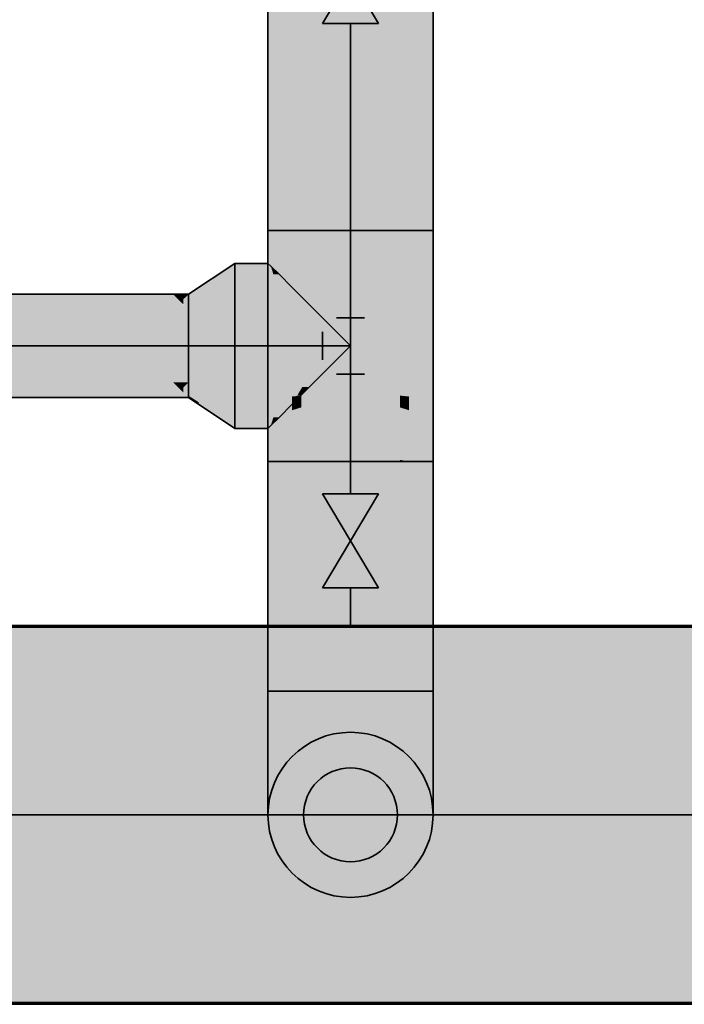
# Model space of a CAD drawing. Extents: x -459 to 541, y -543 to 550.
# Tile 508 of 577: x 216.54 to 223.63, y 259.28 to 269.77. Entities that reach past the tile are written whole.
import ezdxf
from ezdxf.lldxf.tags import DXFTag

# ---------------------------------------------------------------- set-up
doc = ezdxf.new("R2010")
doc.units = 0
doc.layers.get('0').update_dxf_attribs({"lineweight": 35})
doc.layers.add('0-Shading', color=7, linetype='Continuous', lineweight=35)
doc.layers.add('H_Heizung', color=1, linetype='Continuous', lineweight=35, true_color=0xff0000)
doc.layers.add('H_Ruecklauf', color=5, linetype='Continuous', lineweight=35, true_color=0x0000ff)
tags = doc.linetypes.add('STRICHPUNKT2', pattern=[12.7, 6.35, -3.175, 0, -3.175]).pattern_tags.tags
tags[10:11] = [DXFTag(74, 4), DXFTag(75, 0), DXFTag(340, '0'), DXFTag(46, 0.0), DXFTag(50, 0.0), DXFTag(44, 0.0), DXFTag(45, 0.0)]
tags[8:9] = [DXFTag(74, 4), DXFTag(75, 0), DXFTag(340, '0'), DXFTag(46, 0.0), DXFTag(50, 0.0), DXFTag(44, 0.0), DXFTag(45, 0.0)]
tags[6:7] = [DXFTag(74, 4), DXFTag(75, 0), DXFTag(340, '0'), DXFTag(46, 0.0), DXFTag(50, 0.0), DXFTag(44, 0.0), DXFTag(45, 0.0)]
tags[4:5] = [DXFTag(74, 4), DXFTag(75, 0), DXFTag(340, '0'), DXFTag(46, 0.0), DXFTag(50, 0.0), DXFTag(44, 0.0), DXFTag(45, 0.0)]

# ---------------------------------------------------------------- blocks, each defined once
blk = doc.blocks.new('Shading-A07ALAKV1N', base_point=(152.569, 260.296))
at = {"layer": '0-Shading', "color": 174, "true_color": 0x000090}
for points in [[(219.189, 267.529), (219.219, 267.529), (219.189, 270.476), (219.219, 270.476)], [(220.919, 270.476), (220.919, 267.946), (220.949, 270.476), (220.949, 267.851)], [(220.919, 267.946), (220.919, 267.529), (220.949, 267.851), (220.949, 267.529)], [(219.219, 265.704), (219.219, 267.529), (219.189, 265.674), (219.189, 267.529)], [(220.949, 267.199), (220.949, 267.529), (220.919, 267.225), (220.919, 267.529)], [(220.919, 265.85), (220.949, 265.85), (220.919, 267.225), (220.949, 267.199)], [(218.837, 267.176), (218.837, 267.147), (219.189, 267.176), (219.219, 267.147)], [(220.919, 265.704), (220.949, 265.674), (220.919, 265.85), (220.949, 265.85)], [(219.219, 265.064), (219.219, 265.704), (219.189, 265.064), (219.189, 265.674)], [(220.949, 265.352), (220.949, 265.674), (220.919, 265.446), (220.919, 265.704)], [(218.837, 265.446), (218.837, 265.417), (219.219, 265.446), (219.189, 265.417)], [(220.919, 265.064), (220.949, 265.064), (220.919, 265.446), (220.949, 265.352)], [(219.219, 264.26), (219.219, 265.064), (219.189, 264.075), (219.189, 265.064)], [(220.949, 264.664), (220.949, 265.064), (220.919, 264.829), (220.919, 265.064)], [(220.949, 264.098), (220.949, 264.664), (220.919, 264.184), (220.919, 264.829)], [(219.219, 263.695), (219.219, 264.26), (219.189, 263.592), (219.189, 264.075)], [(220.919, 264.184), (220.919, 263.767), (220.949, 264.098), (220.949, 263.745)], [(220.919, 263.767), (220.919, 262.616), (220.949, 263.745), (220.949, 262.616)], [(219.189, 263.592), (219.189, 263.274), (219.219, 263.695), (219.219, 263.312)], [(219.189, 263.274), (219.189, 262.616), (219.219, 263.312), (219.219, 262.616)], [(219.189, 262.274), (219.219, 262.215), (219.189, 262.616), (219.219, 262.616)], [(220.919, 262.215), (220.949, 262.274), (220.919, 262.616), (220.949, 262.616)], [(219.841, 260.446), (220.069, 260.416), (219.841, 260.52), (220.069, 260.491)], [(220.069, 260.416), (220.297, 260.446), (220.069, 260.491), (220.297, 260.52)]]:
    blk.add_solid(points, dxfattribs=at)
at = {"layer": '0-Shading', "color": 174, "true_color": 0x0000b0}
for points in [[(219.219, 267.529), (219.307, 267.529), (219.219, 270.476), (219.307, 270.476)], [(220.831, 270.476), (220.831, 268.034), (220.919, 270.476), (220.919, 267.946)], [(220.831, 268.034), (220.831, 267.529), (220.919, 267.946), (220.919, 267.529)], [(219.307, 265.732), (219.307, 267.529), (219.219, 265.704), (219.219, 267.529)], [(220.919, 267.225), (220.919, 267.529), (220.831, 267.242), (220.831, 267.529)], [(220.831, 265.834), (220.919, 265.85), (220.831, 267.242), (220.919, 267.225)], [(219.219, 267.147), (218.837, 267.147), (219.247, 267.059), (218.837, 267.059)], [(219.219, 267.147), (219.247, 267.059), (219.307, 267.059)], [(215.898, 266.685), (217.011, 266.685), (215.949, 266.846), (216.692, 266.846)], [(216.692, 266.846), (217.011, 266.685), (216.748, 266.846), (217.199, 266.685)], [(216.748, 266.846), (217.199, 266.685), (216.857, 266.846), (217.409, 266.685)], [(216.857, 266.846), (217.409, 266.685), (217.011, 266.846), (217.626, 266.685)], [(217.011, 266.846), (217.626, 266.685), (217.199, 266.846), (217.836, 266.685)], [(217.199, 266.846), (217.836, 266.685), (217.409, 266.846), (218.024, 266.685)], [(217.409, 266.846), (218.024, 266.685), (217.626, 266.846), (218.177, 266.685)], [(217.626, 266.846), (218.177, 266.685), (217.836, 266.846), (218.286, 266.685)], [(217.836, 266.846), (218.286, 266.685), (218.024, 266.846), (218.342, 266.685)], [(218.024, 266.846), (218.342, 266.685), (218.177, 266.846)], [(218.177, 266.846), (218.286, 266.74), (218.286, 266.846)], [(218.286, 266.792), (218.286, 266.74), (218.342, 266.846), (218.342, 266.685)], [(218.286, 266.846), (218.286, 266.792), (218.342, 266.846)], [(215.444, 265.746), (218.342, 265.746), (215.444, 265.908), (218.177, 265.908)], [(218.177, 265.908), (218.286, 265.801), (218.286, 265.908)], [(218.286, 265.853), (218.286, 265.801), (218.342, 265.908), (218.342, 265.746)], [(218.286, 265.908), (218.286, 265.853), (218.342, 265.908)], [(220.831, 265.732), (220.919, 265.704), (220.831, 265.834), (220.919, 265.85)], [(219.307, 265.534), (219.307, 265.732), (219.219, 265.446), (219.219, 265.704)], [(220.919, 265.446), (220.919, 265.704), (220.831, 265.534), (220.831, 265.732)], [(219.247, 265.534), (218.837, 265.534), (219.219, 265.446), (218.837, 265.446)], [(219.307, 265.534), (219.247, 265.534), (219.219, 265.446)], [(219.219, 265.064), (219.307, 265.064), (219.219, 265.446), (219.307, 265.534)], [(220.831, 265.064), (220.919, 265.064), (220.831, 265.534), (220.919, 265.446)], [(219.307, 264.452), (219.307, 265.064), (219.219, 264.26), (219.219, 265.064)], [(220.919, 264.829), (220.919, 265.064), (220.831, 264.962), (220.831, 265.064)], [(220.919, 264.184), (220.919, 264.829), (220.831, 264.247), (220.831, 264.962)], [(219.307, 263.809), (219.307, 264.452), (219.219, 263.695), (219.219, 264.26)], [(220.831, 264.247), (220.831, 263.772), (220.919, 264.184), (220.919, 263.767)], [(219.219, 263.695), (219.219, 263.312), (219.307, 263.809), (219.307, 263.363)], [(220.831, 263.772), (220.831, 262.616), (220.919, 263.767), (220.919, 262.616)], [(219.219, 263.312), (219.219, 262.616), (219.307, 263.363), (219.307, 262.616)], [(219.219, 262.215), (219.307, 262.16), (219.219, 262.616), (219.307, 262.616)], [(220.831, 262.16), (220.919, 262.215), (220.831, 262.616), (220.919, 262.616)]]:
    blk.add_solid(points, dxfattribs=at)
at = {"layer": '0-Shading', "color": 172, "true_color": 0x0000cd}
for points in [[(219.307, 267.529), (219.447, 267.529), (219.307, 270.476), (219.447, 270.476)], [(220.831, 270.476), (220.691, 270.476), (220.831, 268.034), (220.691, 268.173)], [(220.691, 268.173), (220.691, 268.109), (220.831, 268.034)], [(220.691, 268.109), (220.691, 267.529), (220.831, 268.034), (220.831, 267.529)], [(219.447, 265.756), (219.447, 267.529), (219.307, 265.732), (219.307, 267.529)], [(220.831, 267.242), (220.831, 267.529), (220.691, 267.247), (220.691, 267.529)], [(220.691, 265.803), (220.831, 265.834), (220.691, 267.247), (220.831, 267.242)], [(219.247, 267.059), (218.837, 267.059), (219.271, 266.919), (218.837, 266.919)], [(219.307, 267.059), (219.247, 267.059), (219.383, 266.919), (219.271, 266.919)], [(219.447, 266.919), (219.307, 267.059), (219.383, 266.919)], [(220.691, 265.756), (220.831, 265.732), (220.691, 265.803), (220.831, 265.834)], [(219.307, 265.534), (219.447, 265.674), (219.307, 265.732), (219.447, 265.756)], [(220.831, 265.534), (220.831, 265.732), (220.691, 265.674), (220.691, 265.756)], [(219.271, 265.674), (218.837, 265.674), (219.247, 265.534), (218.837, 265.534)], [(219.447, 265.674), (219.271, 265.674), (219.307, 265.534), (219.247, 265.534)], [(219.307, 265.534), (219.447, 265.61), (219.447, 265.674)], [(219.307, 265.064), (219.447, 265.064), (219.307, 265.534), (219.447, 265.61)], [(220.691, 265.61), (220.831, 265.534), (220.691, 265.674)], [(220.691, 265.064), (220.831, 265.064), (220.691, 265.61), (220.831, 265.534)], [(219.447, 264.639), (219.447, 265.064), (219.307, 264.452), (219.307, 265.064)], [(220.831, 264.962), (220.831, 265.064), (220.691, 265.056), (220.691, 265.064)], [(220.831, 264.247), (220.831, 264.962), (220.691, 264.282), (220.691, 265.056)], [(219.447, 263.924), (219.447, 264.639), (219.307, 263.809), (219.307, 264.452)], [(220.691, 264.282), (220.691, 263.758), (220.831, 264.247), (220.831, 263.772)], [(219.307, 263.809), (219.307, 263.363), (219.447, 263.924), (219.447, 263.425)], [(220.691, 263.758), (220.691, 262.616), (220.831, 263.772), (220.831, 262.616)], [(219.307, 263.363), (219.307, 262.616), (219.447, 263.425), (219.447, 262.616)]]:
    blk.add_solid(points, dxfattribs=at)
at = {"layer": '0-Shading', "color": 172, "true_color": 0x0000e4}
for points in [[(219.447, 267.529), (219.629, 267.529), (219.447, 270.476), (219.629, 270.476)], [(220.691, 270.476), (220.509, 270.476), (220.691, 268.173), (220.509, 268.281)], [(220.509, 268.281), (220.509, 268.167), (220.691, 268.173), (220.691, 268.109)], [(220.509, 268.167), (220.509, 267.529), (220.691, 268.109), (220.691, 267.529)], [(219.629, 265.774), (219.629, 267.529), (219.447, 265.756), (219.447, 267.529)], [(220.509, 267.529), (220.509, 267.242), (220.691, 267.529), (220.662, 267.246)], [(220.691, 267.529), (220.662, 267.246), (220.691, 267.247)], [(220.662, 267.246), (220.509, 265.774), (220.691, 265.803), (220.553, 265.77)], [(220.509, 267.242), (220.509, 265.774), (220.662, 267.246)], [(220.662, 267.246), (220.691, 265.803), (220.691, 267.247)], [(219.271, 266.919), (218.837, 266.919), (219.29, 266.736), (218.837, 266.736)], [(219.383, 266.919), (219.271, 266.919), (219.441, 266.736), (219.29, 266.736)], [(219.441, 266.736), (219.554, 266.736), (219.383, 266.919), (219.447, 266.919)], [(219.554, 266.736), (219.629, 266.736), (219.447, 266.919)], [(219.29, 265.856), (218.837, 265.856), (219.28, 265.765), (218.837, 265.765)], [(219.28, 265.765), (219.411, 265.765), (219.29, 265.856), (219.441, 265.856)], [(219.441, 265.856), (219.411, 265.765), (219.554, 265.856), (219.5, 265.765)], [(219.5, 265.765), (219.538, 265.765), (219.554, 265.856), (219.629, 265.856)], [(219.28, 265.765), (218.837, 265.765), (219.271, 265.674), (218.837, 265.674)], [(219.538, 265.765), (219.28, 265.765), (219.447, 265.674), (219.271, 265.674)], [(219.543, 265.731), (219.543, 265.766), (219.447, 265.674), (219.538, 265.765)], [(219.538, 265.765), (219.447, 265.756), (219.447, 265.674)], [(219.447, 265.674), (219.447, 265.61), (219.543, 265.731), (219.543, 265.64)], [(219.543, 265.064), (219.629, 265.064), (219.543, 265.766), (219.629, 265.774)], [(220.509, 265.064), (220.595, 265.064), (220.509, 265.774), (220.595, 265.766)], [(220.553, 265.77), (220.691, 265.756), (220.691, 265.803)], [(220.601, 265.728), (220.595, 265.766), (220.595, 265.731)], [(220.601, 265.728), (220.691, 265.674), (220.595, 265.766), (220.601, 265.765)], [(220.595, 265.64), (220.613, 265.635), (220.595, 265.731), (220.601, 265.728)], [(220.691, 265.674), (220.691, 265.756), (220.601, 265.765)], [(220.691, 265.61), (220.691, 265.674), (220.613, 265.635), (220.601, 265.728)], [(219.447, 265.61), (219.447, 265.064), (219.543, 265.64), (219.543, 265.064)], [(220.691, 265.064), (220.613, 265.635), (220.595, 265.08), (220.595, 265.64)], [(220.613, 265.635), (220.691, 265.064), (220.691, 265.61)], [(219.543, 264.728), (219.543, 265.064), (219.447, 264.639), (219.447, 265.064)], [(219.629, 265.064), (219.543, 265.064), (219.629, 263.492), (219.543, 263.46)], [(220.595, 265.064), (220.509, 265.064), (220.595, 263.742), (220.509, 263.728)], [(220.691, 265.064), (220.595, 265.08), (220.656, 265.064)], [(220.595, 265.08), (220.595, 265.064), (220.656, 265.064)], [(220.595, 264.285), (220.656, 265.064), (220.595, 265.064)], [(220.595, 264.285), (220.691, 264.282), (220.656, 265.064), (220.691, 265.056)], [(220.691, 265.056), (220.691, 265.064), (220.656, 265.064)], [(219.447, 263.924), (219.543, 263.982), (219.447, 264.639), (219.543, 264.728)], [(220.691, 263.758), (220.691, 264.282), (220.595, 263.742), (220.595, 264.285)], [(219.543, 263.46), (219.543, 263.982), (219.447, 263.425), (219.447, 263.924)], [(220.509, 263.728), (220.509, 262.616), (220.691, 263.758), (220.691, 262.616)], [(219.447, 263.425), (219.447, 262.616), (219.629, 263.492), (219.629, 262.616)], [(219.447, 262.113), (219.629, 262.077), (219.447, 262.616), (219.629, 262.616)], [(220.509, 262.077), (220.691, 262.113), (220.509, 262.616), (220.691, 262.616)]]:
    blk.add_solid(points, dxfattribs=at)
at = {"layer": '0-Shading', "color": 5, "true_color": 0x0000f5}
for points in [[(219.629, 267.529), (219.841, 267.529), (219.629, 270.476), (219.841, 270.476)], [(220.509, 270.476), (220.297, 270.476), (220.509, 268.281), (220.297, 268.348)], [(220.297, 268.348), (220.297, 268.203), (220.509, 268.281), (220.509, 268.167)], [(220.297, 268.203), (220.297, 267.529), (220.509, 268.167), (220.509, 267.529)], [(219.841, 265.786), (219.841, 267.529), (219.629, 265.774), (219.629, 267.529)], [(220.509, 267.242), (220.509, 267.529), (220.297, 267.225), (220.297, 267.529)], [(220.297, 265.786), (220.509, 265.774), (220.297, 267.225), (220.509, 267.242)], [(215.877, 266.296), (217.626, 266.296), (215.898, 266.685), (217.011, 266.685)], [(217.011, 266.685), (217.626, 266.296), (217.199, 266.685), (217.836, 266.296)], [(217.199, 266.685), (217.836, 266.296), (217.409, 266.685), (218.024, 266.296)], [(217.409, 266.685), (218.024, 266.296), (217.626, 266.685), (218.177, 266.296)], [(217.626, 266.685), (218.177, 266.296), (217.836, 266.685), (218.286, 266.296)], [(217.836, 266.685), (218.286, 266.296), (218.024, 266.685), (218.342, 266.296)], [(218.024, 266.685), (218.342, 266.296), (218.177, 266.685)], [(218.177, 266.685), (218.286, 266.429), (218.286, 266.685)], [(218.286, 266.553), (218.286, 266.429), (218.342, 266.685), (218.342, 266.296)], [(218.286, 266.685), (218.286, 266.553), (218.342, 266.685)], [(219.29, 266.736), (218.837, 266.736), (219.301, 266.524), (218.837, 266.524)], [(219.441, 266.736), (219.29, 266.736), (219.477, 266.524), (219.301, 266.524)], [(219.477, 266.524), (219.622, 266.524), (219.441, 266.736), (219.554, 266.736)], [(219.554, 266.736), (219.622, 266.524), (219.629, 266.736), (219.744, 266.524)], [(219.744, 266.524), (219.841, 266.524), (219.629, 266.736)], [(215.898, 265.908), (218.177, 265.908), (215.877, 266.296), (217.626, 266.296)], [(217.626, 266.296), (218.177, 265.908), (217.836, 266.296), (218.286, 265.908)], [(217.836, 266.296), (218.286, 265.908), (218.024, 266.296), (218.342, 265.908)], [(218.024, 266.296), (218.342, 265.908), (218.177, 266.296)], [(218.177, 266.296), (218.286, 266.04), (218.286, 266.296)], [(218.286, 266.164), (218.286, 266.04), (218.342, 266.296), (218.342, 265.908)], [(218.286, 266.296), (218.286, 266.164), (218.342, 266.296)], [(219.301, 266.069), (218.837, 266.069), (219.29, 265.856), (218.837, 265.856)], [(219.477, 266.069), (219.301, 266.069), (219.441, 265.856), (219.29, 265.856)], [(219.441, 265.856), (219.554, 265.856), (219.477, 266.069), (219.622, 266.069)], [(219.622, 266.069), (219.554, 265.856), (219.744, 266.069), (219.629, 265.856)], [(219.629, 265.856), (219.841, 266.069), (219.744, 266.069)], [(219.841, 265.064), (219.841, 265.786), (219.629, 265.064), (219.629, 265.774)], [(220.509, 265.064), (220.509, 265.774), (220.297, 265.064), (220.297, 265.786)], [(219.629, 265.064), (219.629, 263.492), (219.841, 265.064), (219.841, 263.561)], [(220.297, 265.064), (220.297, 263.683), (220.509, 265.064), (220.509, 263.728)], [(220.297, 263.683), (220.297, 262.616), (220.509, 263.728), (220.509, 262.616)], [(219.629, 263.492), (219.629, 262.616), (219.841, 263.561), (219.841, 262.616)]]:
    blk.add_solid(points, dxfattribs=at)
at = {"layer": '0-Shading', "color": 5, "true_color": 0x0000fd}
for points in [[(219.841, 270.476), (219.841, 268.203), (220.069, 270.476), (220.069, 268.216)], [(220.297, 270.476), (220.069, 270.476), (220.297, 268.348), (220.069, 268.371)], [(220.069, 268.371), (220.069, 268.216), (220.297, 268.348), (220.297, 268.203)], [(219.841, 268.203), (219.841, 267.529), (220.069, 268.216), (220.069, 267.529)], [(220.069, 268.216), (220.069, 267.529), (220.297, 268.203), (220.297, 267.529)], [(220.069, 265.79), (220.069, 267.529), (219.841, 265.786), (219.841, 267.529)], [(220.297, 267.225), (220.297, 267.529), (220.069, 267.199), (220.069, 267.529)], [(220.069, 265.79), (220.297, 265.786), (220.069, 267.199), (220.297, 267.225)], [(219.301, 266.524), (218.837, 266.524), (219.305, 266.296), (218.837, 266.296)], [(219.477, 266.524), (219.301, 266.524), (219.489, 266.296), (219.305, 266.296)], [(219.489, 266.296), (219.645, 266.296), (219.477, 266.524), (219.622, 266.524)], [(219.622, 266.524), (219.645, 266.296), (219.744, 266.524), (219.783, 266.296)], [(219.744, 266.524), (219.783, 266.296), (219.841, 266.524), (219.914, 266.296)], [(219.914, 266.296), (220.069, 266.296), (219.841, 266.524)], [(219.305, 266.296), (218.837, 266.296), (219.301, 266.069), (218.837, 266.069)], [(219.489, 266.296), (219.305, 266.296), (219.477, 266.069), (219.301, 266.069)], [(219.477, 266.069), (219.622, 266.069), (219.489, 266.296), (219.645, 266.296)], [(219.645, 266.296), (219.622, 266.069), (219.783, 266.296), (219.744, 266.069)], [(219.783, 266.296), (219.744, 266.069), (219.914, 266.296), (219.841, 266.069)], [(219.841, 266.069), (220.069, 266.296), (219.914, 266.296)], [(220.069, 265.064), (220.069, 265.79), (219.841, 265.064), (219.841, 265.786)], [(220.297, 265.064), (220.297, 265.786), (220.069, 265.064), (220.069, 265.79)], [(219.841, 265.064), (219.841, 263.561), (220.069, 265.064), (220.069, 263.626)], [(220.069, 265.064), (220.069, 263.626), (220.297, 265.064), (220.297, 263.683)], [(219.841, 263.561), (219.841, 262.616), (220.069, 263.626), (220.069, 262.616)], [(220.069, 263.626), (220.069, 262.616), (220.297, 263.683), (220.297, 262.616)]]:
    blk.add_solid(points, dxfattribs=at)
at = {"layer": '0-Shading', "color": 174, "true_color": 0x00008d}
for points in [[(218.837, 267.147), (218.837, 267.176), (218.342, 266.828), (218.342, 266.846)], [(218.342, 265.746), (218.451, 265.674), (218.342, 265.765), (218.451, 265.695)], [(218.451, 265.674), (218.837, 265.417), (218.451, 265.695), (218.837, 265.446)]]:
    blk.add_solid(points, dxfattribs=at)
at = {"layer": '0-Shading', "color": 174, "true_color": 0x0000a8}
for points in [[(218.837, 267.059), (218.837, 267.147), (218.342, 266.773), (218.342, 266.828)], [(218.342, 265.765), (218.451, 265.695), (218.342, 265.82), (218.519, 265.718)], [(218.451, 265.695), (218.837, 265.446), (218.519, 265.718), (218.837, 265.534)]]:
    blk.add_solid(points, dxfattribs=at)
at = {"layer": '0-Shading', "color": 172, "true_color": 0x0000c0}
for points in [[(218.837, 266.919), (218.837, 267.059), (218.342, 266.685), (218.342, 266.773)], [(218.342, 265.82), (218.519, 265.718), (218.342, 265.908), (218.684, 265.746)], [(218.519, 265.718), (218.837, 265.534), (218.684, 265.746), (218.837, 265.674)]]:
    blk.add_solid(points, dxfattribs=at)
at = {"layer": '0-Shading', "color": 172, "true_color": 0x0000d3}
for points in [[(218.837, 266.736), (218.837, 266.919), (218.342, 266.572), (218.342, 266.685)], [(218.342, 265.908), (218.837, 265.856), (218.342, 266.021)], [(218.342, 265.908), (218.684, 265.746), (218.837, 265.856), (218.837, 265.765)], [(218.684, 265.746), (218.837, 265.674), (218.837, 265.765)]]:
    blk.add_solid(points, dxfattribs=at)
at = {"layer": '0-Shading', "color": 172, "true_color": 0x0000e1}
for points in [[(218.837, 266.524), (218.837, 266.736), (218.342, 266.439), (218.342, 266.572)], [(218.837, 265.856), (218.837, 266.069), (218.342, 266.021), (218.342, 266.154)]]:
    blk.add_solid(points, dxfattribs=at)
at = {"layer": '0-Shading', "color": 5, "true_color": 0x0000e8}
for points in [[(218.837, 266.296), (218.837, 266.524), (218.342, 266.296), (218.342, 266.439)], [(218.837, 266.069), (218.837, 266.296), (218.342, 266.154), (218.342, 266.296)]]:
    blk.add_solid(points, dxfattribs=at)
at = {"layer": '0-Shading', "color": 14, "true_color": 0x900000}
for points in [[(152.569, 263.296), (152.569, 263.227), (232.569, 263.296), (232.569, 263.227)], [(152.569, 259.364), (152.569, 259.296), (232.569, 259.364), (232.569, 259.296)]]:
    blk.add_solid(points, dxfattribs=at)
at = {"layer": '0-Shading', "color": 14, "true_color": 0xb00000}
for points in [[(152.569, 263.227), (152.569, 263.028), (232.569, 263.227), (232.569, 263.028)], [(152.569, 259.564), (152.569, 259.364), (232.569, 259.564), (232.569, 259.364)]]:
    blk.add_solid(points, dxfattribs=at)
at = {"layer": '0-Shading', "color": 12, "true_color": 0xcd0000}
for points in [[(152.569, 263.028), (152.569, 262.71), (232.569, 263.028), (232.569, 262.71)], [(152.569, 259.881), (152.569, 259.564), (232.569, 259.881), (232.569, 259.564)]]:
    blk.add_solid(points, dxfattribs=at)
at = {"layer": '0-Shading', "color": 12, "true_color": 0xe40000}
for points in [[(152.569, 262.71), (152.569, 262.296), (232.569, 262.71), (232.569, 262.296)], [(152.569, 260.296), (152.569, 259.881), (232.569, 260.296), (232.569, 259.881)]]:
    blk.add_solid(points, dxfattribs=at)
at = {"layer": '0-Shading', "color": 172, "true_color": 0x0000cc}
for points in [[(219.307, 262.16), (219.447, 262.113), (219.307, 262.616), (219.447, 262.616)], [(220.691, 262.113), (220.831, 262.16), (220.691, 262.616), (220.831, 262.616)], [(219.841, 260.736), (220.069, 260.71), (219.841, 261.081), (220.069, 261.06)], [(220.069, 260.71), (220.297, 260.736), (220.069, 261.06), (220.297, 261.081)]]:
    blk.add_solid(points, dxfattribs=at)
at = {"layer": '0-Shading', "color": 5, "true_color": 0x0000f4}
for points in [[(219.629, 262.077), (219.841, 262.054), (219.629, 262.616), (219.841, 262.616)], [(220.297, 262.054), (220.509, 262.077), (220.297, 262.616), (220.509, 262.616)], [(219.841, 261.531), (220.069, 261.516), (219.841, 262.054), (220.069, 262.046)], [(220.069, 261.516), (220.297, 261.531), (220.069, 262.046), (220.297, 262.054)]]:
    blk.add_solid(points, dxfattribs=at)
at = {"layer": '0-Shading', "color": 5, "true_color": 0x0000fc}
for points in [[(219.841, 262.054), (220.069, 262.046), (219.841, 262.616), (220.069, 262.616)], [(220.069, 262.046), (220.297, 262.054), (220.069, 262.616), (220.297, 262.616)]]:
    blk.add_solid(points, dxfattribs=at)
at = {"layer": '0-Shading', "color": 1, "true_color": 0xf50000}
for points in [[(152.569, 262.296), (152.569, 261.813), (232.569, 262.296), (232.569, 261.813)], [(152.569, 260.778), (152.569, 260.296), (232.569, 260.778), (232.569, 260.296)]]:
    blk.add_solid(points, dxfattribs=at)
at = {"layer": '0-Shading', "color": 174, "true_color": 0x00008f}
for points in [[(219.189, 261.956), (219.219, 261.842), (219.189, 262.274), (219.219, 262.215)], [(220.919, 261.842), (220.949, 261.956), (220.919, 262.215), (220.949, 262.274)]]:
    blk.add_solid(points, dxfattribs=at)
at = {"layer": '0-Shading', "color": 174, "true_color": 0x0000ac}
for points in [[(219.219, 261.842), (219.307, 261.736), (219.219, 262.215), (219.307, 262.16)], [(220.831, 261.736), (220.919, 261.842), (220.831, 262.16), (220.919, 262.215)], [(219.629, 260.604), (219.841, 260.52), (219.629, 260.812), (219.841, 260.736)], [(220.297, 260.52), (220.509, 260.604), (220.297, 260.736), (220.509, 260.812)]]:
    blk.add_solid(points, dxfattribs=at)
at = {"layer": '0-Shading', "color": 172, "true_color": 0x0000c7}
for points in [[(219.307, 261.736), (219.447, 261.645), (219.307, 262.16), (219.447, 262.113)], [(220.691, 261.645), (220.831, 261.736), (220.691, 262.113), (220.831, 262.16)], [(219.629, 260.812), (219.841, 260.736), (219.629, 261.143), (219.841, 261.081)], [(220.297, 260.736), (220.509, 260.812), (220.297, 261.081), (220.509, 261.143)]]:
    blk.add_solid(points, dxfattribs=at)
at = {"layer": '0-Shading', "color": 172, "true_color": 0x0000dd}
for points in [[(219.447, 261.645), (219.629, 261.575), (219.447, 262.113), (219.629, 262.077)], [(220.509, 261.575), (220.691, 261.645), (220.509, 262.077), (220.691, 262.113)], [(219.629, 261.143), (219.841, 261.081), (219.629, 261.575), (219.841, 261.531)], [(220.297, 261.081), (220.509, 261.143), (220.297, 261.531), (220.509, 261.575)]]:
    blk.add_solid(points, dxfattribs=at)
at = {"layer": '0-Shading', "color": 5, "true_color": 0x0000ec}
for points in [[(219.629, 261.575), (219.841, 261.531), (219.629, 262.077), (219.841, 262.054)], [(220.297, 261.531), (220.509, 261.575), (220.297, 262.054), (220.509, 262.077)]]:
    blk.add_solid(points, dxfattribs=at)
at = {"layer": '0-Shading', "color": 174, "true_color": 0x00008c}
for points in [[(219.189, 261.682), (219.219, 261.521), (219.189, 261.956), (219.219, 261.842)], [(220.919, 261.521), (220.949, 261.682), (220.919, 261.842), (220.949, 261.956)], [(219.447, 260.673), (219.629, 260.534), (219.447, 260.74), (219.629, 260.604)], [(220.509, 260.534), (220.691, 260.673), (220.509, 260.604), (220.691, 260.74)]]:
    blk.add_solid(points, dxfattribs=at)
at = {"layer": '0-Shading', "color": 174, "true_color": 0x0000a6}
for points in [[(219.219, 261.521), (219.307, 261.371), (219.219, 261.842), (219.307, 261.736)], [(220.831, 261.371), (220.919, 261.521), (220.831, 261.736), (220.919, 261.842)], [(219.447, 260.74), (219.629, 260.604), (219.447, 260.934), (219.629, 260.812)], [(220.509, 260.604), (220.691, 260.74), (220.509, 260.812), (220.691, 260.934)]]:
    blk.add_solid(points, dxfattribs=at)
at = {"layer": '0-Shading', "color": 1, "true_color": 0xfd0000}
for points in [[(152.569, 261.813), (152.569, 261.296), (232.569, 261.813), (232.569, 261.296)], [(152.569, 261.296), (152.569, 260.778), (232.569, 261.296), (232.569, 260.778)]]:
    blk.add_solid(points, dxfattribs=at)
at = {"layer": '0-Shading', "color": 172, "true_color": 0x0000bd}
for points in [[(219.307, 261.371), (219.447, 261.242), (219.307, 261.736), (219.447, 261.645)], [(220.691, 261.242), (220.831, 261.371), (220.691, 261.645), (220.831, 261.736)], [(219.447, 260.934), (219.629, 260.812), (219.447, 261.242), (219.629, 261.143)], [(220.509, 260.812), (220.691, 260.934), (220.509, 261.143), (220.691, 261.242)]]:
    blk.add_solid(points, dxfattribs=at)
at = {"layer": '0-Shading', "color": 176, "true_color": 0x000089}
for points in [[(219.189, 261.472), (219.219, 261.275), (219.189, 261.682), (219.219, 261.521)], [(220.919, 261.275), (220.949, 261.472), (220.919, 261.521), (220.949, 261.682)], [(219.307, 260.856), (219.447, 260.673), (219.307, 260.916), (219.447, 260.74)], [(220.691, 260.673), (220.831, 260.856), (220.691, 260.74), (220.831, 260.916)]]:
    blk.add_solid(points, dxfattribs=at)
at = {"layer": '0-Shading', "color": 172, "true_color": 0x0000d0}
for points in [[(219.447, 261.242), (219.629, 261.143), (219.447, 261.645), (219.629, 261.575)], [(220.509, 261.143), (220.691, 261.242), (220.509, 261.575), (220.691, 261.645)]]:
    blk.add_solid(points, dxfattribs=at)
at = {"layer": '0-Shading', "color": 174, "true_color": 0x00009d}
for points in [[(219.219, 261.275), (219.307, 261.091), (219.219, 261.521), (219.307, 261.371)], [(220.831, 261.091), (220.919, 261.275), (220.831, 261.371), (220.919, 261.521)], [(219.307, 260.916), (219.447, 260.74), (219.307, 261.091), (219.447, 260.934)], [(220.691, 260.74), (220.831, 260.916), (220.691, 260.934), (220.831, 261.091)]]:
    blk.add_solid(points, dxfattribs=at)
at = {"layer": '0-Shading', "color": 172, "true_color": 0x0000e3}
for points in [[(219.841, 261.081), (220.069, 261.06), (219.841, 261.531), (220.069, 261.516)], [(220.069, 261.06), (220.297, 261.081), (220.069, 261.516), (220.297, 261.531)]]:
    blk.add_solid(points, dxfattribs=at)
at = {"layer": '0-Shading', "color": 176, "true_color": 0x000085}
for points in [[(219.189, 261.341), (219.219, 261.121), (219.189, 261.472), (219.219, 261.275)], [(220.919, 261.121), (220.949, 261.341), (220.919, 261.275), (220.949, 261.472)], [(219.219, 261.068), (219.307, 260.856), (219.219, 261.121), (219.307, 260.916)], [(220.831, 260.856), (220.919, 261.068), (220.831, 260.916), (220.919, 261.121)]]:
    blk.add_solid(points, dxfattribs=at)
at = {"layer": '0-Shading', "color": 176, "true_color": 0x000081}
for points in [[(219.189, 261.296), (219.219, 261.068), (219.189, 261.341), (219.219, 261.121)], [(220.919, 261.068), (220.949, 261.296), (220.919, 261.121), (220.949, 261.341)]]:
    blk.add_solid(points, dxfattribs=at)
at = {"layer": '0-Shading', "color": 174, "true_color": 0x0000af}
for points in [[(219.307, 261.091), (219.447, 260.934), (219.307, 261.371), (219.447, 261.242)], [(220.691, 260.934), (220.831, 261.091), (220.691, 261.242), (220.831, 261.371)], [(219.841, 260.52), (220.069, 260.491), (219.841, 260.736), (220.069, 260.71)], [(220.069, 260.491), (220.297, 260.52), (220.069, 260.71), (220.297, 260.736)]]:
    blk.add_solid(points, dxfattribs=at)
at = {"layer": '0-Shading', "color": 174, "true_color": 0x000092}
for points in [[(219.219, 261.121), (219.307, 260.916), (219.219, 261.275), (219.307, 261.091)], [(220.831, 260.916), (220.919, 261.121), (220.831, 261.091), (220.919, 261.275)]]:
    blk.add_solid(points, dxfattribs=at)
at = {"layer": '0-Shading', "color": 174, "true_color": 0x00008e}
for points in [[(219.629, 260.534), (219.841, 260.446), (219.629, 260.604), (219.841, 260.52)], [(220.297, 260.446), (220.509, 260.534), (220.297, 260.52), (220.509, 260.604)]]:
    blk.add_solid(points, dxfattribs=at)
blk = doc.blocks.new('Shading-A07ALAKX1N', base_point=(152.549, 262.235))
at = {"layer": '0-Shading', "color": 14, "true_color": 0x900000}
for points in [[(152.549, 263.316), (152.549, 263.247), (232.589, 263.316), (232.589, 263.247)], [(152.549, 259.344), (152.549, 259.276), (232.589, 259.344), (232.589, 259.276)]]:
    blk.add_solid(points, dxfattribs=at)
at = {"layer": '0-Shading', "color": 14, "true_color": 0xb00000}
for points in [[(232.589, 263.247), (152.549, 263.247), (232.589, 263.217), (152.549, 263.217)], [(152.549, 263.217), (152.549, 263.045), (232.589, 263.217), (232.589, 263.045)], [(152.549, 259.546), (152.549, 259.344), (232.589, 259.546), (232.589, 259.344)]]:
    blk.add_solid(points, dxfattribs=at)
at = {"layer": '0-Shading', "color": 12, "true_color": 0xcd0000}
for points in [[(232.589, 263.045), (152.549, 263.045), (232.589, 262.998), (152.549, 262.998)], [(152.549, 262.998), (152.549, 262.724), (232.589, 262.998), (232.589, 262.724)], [(152.549, 259.867), (152.549, 259.546), (232.589, 259.867), (232.589, 259.546)]]:
    blk.add_solid(points, dxfattribs=at)
at = {"layer": '0-Shading', "color": 12, "true_color": 0xe40000}
for points in [[(232.589, 262.724), (152.549, 262.724), (232.589, 262.663), (152.549, 262.663)], [(152.549, 262.663), (152.549, 262.306), (232.589, 262.663), (232.589, 262.306)], [(152.549, 260.286), (152.549, 259.867), (232.589, 260.286), (232.589, 259.867)]]:
    blk.add_solid(points, dxfattribs=at)
at = {"layer": '0-Shading', "color": 1, "true_color": 0xf50000}
for points in [[(232.589, 262.306), (152.549, 262.306), (232.589, 262.235), (152.549, 262.235)], [(152.549, 262.235), (152.549, 261.818), (232.589, 262.235), (232.589, 261.818)], [(152.549, 260.773), (152.549, 260.286), (232.589, 260.773), (232.589, 260.286)]]:
    blk.add_solid(points, dxfattribs=at)
at = {"layer": '0-Shading', "color": 1, "true_color": 0xfd0000}
for points in [[(152.549, 261.818), (152.549, 261.296), (232.589, 261.818), (232.589, 261.296)], [(152.549, 261.296), (152.549, 260.773), (232.589, 261.296), (232.589, 260.773)]]:
    blk.add_solid(points, dxfattribs=at)
blk = doc.blocks.new('gemischter Verteiler-A07ALBME1N', base_point=(152.569, 259.296))
at = {"color": 0, "linetype": 'ByBlock', "lineweight": -2, "ltscale": 0.35}
for p, q in [((152.569, 263.296), (232.569, 263.296)), ((232.569, 259.296), (152.569, 259.296))]:
    blk.add_line(p, q, dxfattribs=at)
at = {"color": 0, "linetype": 'STRICHPUNKT2', "lineweight": -2, "ltscale": 0.35}
blk.add_line((152.569, 261.296), (232.569, 261.296), dxfattribs=at)
at = {"layer": 'H_Ruecklauf', "lineweight": -2}
blk.add_circle((220.069, 261.296), 0.5, dxfattribs=at)
blk = doc.blocks.new('Rohr - 1703-A07ALBSY1N', base_point=(215.444, 266.296))
at = {"color": 0, "linetype": 'ByBlock', "lineweight": -2, "ltscale": 0.35}
blk.add_line((215.444, 266.296), (220.069, 266.296), dxfattribs=at)
blk = doc.blocks.new('Rohr - 1703-A07ALBT01N', base_point=(220.069, 263.296))
at = {"color": 0, "linetype": 'ByBlock', "lineweight": -2, "ltscale": 0.35}
for p, q in [((220.069, 264.717), (220.069, 266.296)), ((220.069, 263.296), (220.069, 263.717))]:
    blk.add_line(p, q, dxfattribs=at)
blk = doc.blocks.new('BOA-Compact Flanschen-Absperrventil_ PN6_16_ DN15-200_ bis 120°C-A07ALBT21N', base_point=(219.769, 263.717))
at = {"color": 0, "lineweight": -2}
for p, q in [((219.769, 264.717), (220.369, 263.717)), ((219.769, 263.717), (220.369, 264.717)), ((220.369, 264.717), (219.769, 264.717)), ((220.369, 263.717), (219.769, 263.717))]:
    blk.add_line(p, q, dxfattribs=at)
blk = doc.blocks.new('Rohr - 1703-A07ALBT41N', base_point=(220.069, 258.335))
at = {"color": 0, "linetype": 'ByBlock', "lineweight": -2, "ltscale": 0.35}
blk.add_line((220.069, 266.296), (220.069, 269.734), dxfattribs=at)
blk = doc.blocks.new('BOA-Compact Flanschen-Absperrventil_ PN6_16_ DN15-200_ bis 120°C-A07ALBT61N', base_point=(219.769, 269.734))
at = {"color": 0, "lineweight": -2}
for p, q in [((220.369, 269.734), (219.769, 270.734)), ((219.769, 270.734), (220.369, 270.734)), ((220.369, 270.734), (219.769, 269.734)), ((219.769, 269.734), (220.369, 269.734))]:
    blk.add_line(p, q, dxfattribs=at)
blk = doc.blocks.new('T-Stück-A07ALBT81N', base_point=(219.769, 265.996))
at = {"color": 0, "lineweight": -2}
for p, q in [((220.219, 266.596), (219.919, 266.596)), ((219.769, 266.446), (219.769, 266.146)), ((219.919, 265.996), (220.219, 265.996))]:
    blk.add_line(p, q, dxfattribs=at)
blk = doc.blocks.new('Geometrie-A07ALC2E1N', base_point=(-101.251, 241.343))
at = {"layer": 'H_Heizung', "lineweight": -2}
for p, q in [((232.569, 263.296), (152.569, 263.296)), ((152.569, 259.296), (232.569, 259.296))]:
    blk.add_line(p, q, dxfattribs=at)
at = {"layer": 'H_Ruecklauf', "lineweight": -2}
for p, q in [((219.189, 270.476), (219.189, 267.528)), ((220.949, 267.528), (220.949, 270.476)), ((219.189, 267.528), (219.705, 267.528)), ((219.189, 267.528), (219.189, 265.064)), ((219.705, 267.528), (219.189, 267.528)), ((219.705, 267.528), (220.434, 267.528)), ((220.434, 267.528), (219.705, 267.528)), ((220.434, 267.528), (220.949, 267.528)), ((220.949, 267.528), (220.434, 267.528)), ((220.949, 265.064), (220.949, 267.528)), ((218.837, 267.176), (218.342, 266.846)), ((218.837, 267.176), (218.837, 265.416)), ((218.837, 267.176), (218.837, 267.147)), ((218.837, 267.147), (218.837, 267.176)), ((218.837, 267.176), (219.189, 267.176)), ((218.837, 267.147), (218.837, 267.059)), ((218.837, 267.059), (218.837, 267.147)), ((219.189, 267.176), (219.219, 267.147)), ((219.219, 267.147), (219.189, 267.176)), ((219.219, 267.147), (219.307, 267.059)), ((219.307, 267.059), (219.219, 267.147)), ((218.837, 267.059), (218.837, 266.919)), ((218.837, 266.919), (218.837, 267.059)), ((219.307, 267.059), (219.447, 266.919)), ((219.447, 266.919), (219.307, 267.059)), ((218.837, 266.919), (218.837, 266.736)), ((218.837, 266.736), (218.837, 266.919)), ((219.447, 266.919), (219.629, 266.736)), ((219.629, 266.736), (219.447, 266.919)), ((218.342, 266.846), (215.444, 266.846)), ((218.342, 266.846), (218.342, 265.746)), ((218.342, 266.524), (218.342, 266.846)), ((218.837, 266.736), (218.837, 266.524)), ((218.837, 266.524), (218.837, 266.736)), ((219.629, 266.736), (219.841, 266.524)), ((219.841, 266.524), (219.629, 266.736)), ((218.342, 266.069), (218.342, 266.524)), ((218.837, 266.524), (218.837, 266.296)), ((218.837, 266.296), (218.837, 266.524)), ((219.841, 266.524), (220.069, 266.296)), ((220.069, 266.296), (219.841, 266.524)), ((218.837, 266.296), (218.837, 266.069)), ((218.837, 266.069), (218.837, 266.296)), ((220.069, 266.296), (219.841, 266.069)), ((219.841, 266.069), (220.069, 266.296)), ((218.342, 265.746), (218.342, 266.069)), ((218.837, 266.069), (218.837, 265.856)), ((218.837, 265.856), (218.837, 266.069)), ((219.841, 266.069), (219.629, 265.856)), ((219.629, 265.856), (219.841, 266.069)), ((218.837, 265.856), (218.837, 265.674)), ((218.837, 265.674), (218.837, 265.856)), ((219.629, 265.856), (219.447, 265.674)), ((219.447, 265.674), (219.629, 265.856)), ((215.444, 265.746), (218.342, 265.746)), ((218.837, 265.416), (218.342, 265.746)), ((218.837, 265.674), (218.837, 265.534)), ((218.837, 265.534), (218.837, 265.674)), ((219.447, 265.674), (219.307, 265.534)), ((219.307, 265.534), (219.447, 265.674)), ((218.837, 265.534), (218.837, 265.446)), ((218.837, 265.446), (218.837, 265.534)), ((219.307, 265.534), (219.219, 265.446)), ((219.219, 265.446), (219.307, 265.534)), ((218.837, 265.446), (218.837, 265.416)), ((218.837, 265.416), (218.837, 265.446)), ((218.837, 265.416), (219.189, 265.416)), ((219.219, 265.446), (219.189, 265.416)), ((219.189, 265.416), (219.219, 265.446)), ((219.189, 265.064), (219.189, 262.616)), ((219.189, 265.064), (219.705, 265.064)), ((219.705, 265.064), (219.189, 265.064)), ((219.705, 265.064), (220.434, 265.064)), ((220.434, 265.064), (219.705, 265.064)), ((220.434, 265.064), (220.949, 265.064)), ((220.949, 265.064), (220.434, 265.064)), ((220.949, 262.616), (220.949, 265.064)), ((219.189, 262.616), (220.949, 262.616)), ((219.189, 262.274), (219.189, 262.616)), ((219.189, 262.616), (219.705, 262.616)), ((219.705, 262.616), (220.434, 262.616)), ((220.434, 262.616), (220.949, 262.616)), ((220.949, 262.274), (220.949, 262.616)), ((219.189, 261.956), (219.189, 262.274)), ((220.949, 261.956), (220.949, 262.274)), ((219.189, 261.682), (219.189, 261.956)), ((220.949, 261.682), (220.949, 261.956)), ((219.189, 261.472), (219.189, 261.682)), ((220.949, 261.472), (220.949, 261.682)), ((219.189, 261.341), (219.189, 261.472)), ((220.949, 261.341), (220.949, 261.472)), ((219.189, 261.296), (219.189, 261.341)), ((220.949, 261.296), (220.949, 261.341))]:
    blk.add_line(p, q, dxfattribs=at)
blk.add_circle((220.069, 261.296), 0.88, dxfattribs=at)
blk.add_circle((220.069, 261.296), 0.88, dxfattribs=at)
blk = doc.blocks.new('Geometrie-A07ALC2G1N', base_point=(-101.131, 241.343))
at = {"layer": 'H_Heizung', "lineweight": -2}
for p, q in [((232.589, 263.316), (152.549, 263.316)), ((152.549, 259.276), (232.589, 259.276))]:
    blk.add_line(p, q, dxfattribs=at)

msp = doc.modelspace()

# ---------------------------------------------------------------- block references
for name, p in [('Shading-A07ALAKV1N', (152.569, 260.296)), ('Shading-A07ALAKX1N', (152.549, 262.235))]:
    msp.add_blockref(name, p)
at = {"linetype": 'Continuous', "ltscale": 0.35}
for name, p in [('Geometrie-A07ALC2E1N', (-101.251, 241.343)), ('Geometrie-A07ALC2G1N', (-101.131, 241.343))]:
    msp.add_blockref(name, p, dxfattribs=at)
at = {"layer": 'H_Heizung', "ltscale": 0.35}
msp.add_blockref('gemischter Verteiler-A07ALBME1N', (152.569, 259.296), dxfattribs=at)
at = {"layer": 'H_Ruecklauf', "ltscale": 0.35}
for name, p in [('Rohr - 1703-A07ALBT41N', (220.069, 258.335)), ('BOA-Compact Flanschen-Absperrventil_ PN6_16_ DN15-200_ bis 120°C-A07ALBT61N', (219.769, 269.734)), ('T-Stück-A07ALBT81N', (219.769, 265.996)), ('Rohr - 1703-A07ALBSY1N', (215.444, 266.296)), ('Rohr - 1703-A07ALBT01N', (220.069, 263.296)), ('BOA-Compact Flanschen-Absperrventil_ PN6_16_ DN15-200_ bis 120°C-A07ALBT21N', (219.769, 263.717))]:
    msp.add_blockref(name, p, dxfattribs=at)

doc.saveas('drawing.dxf')
